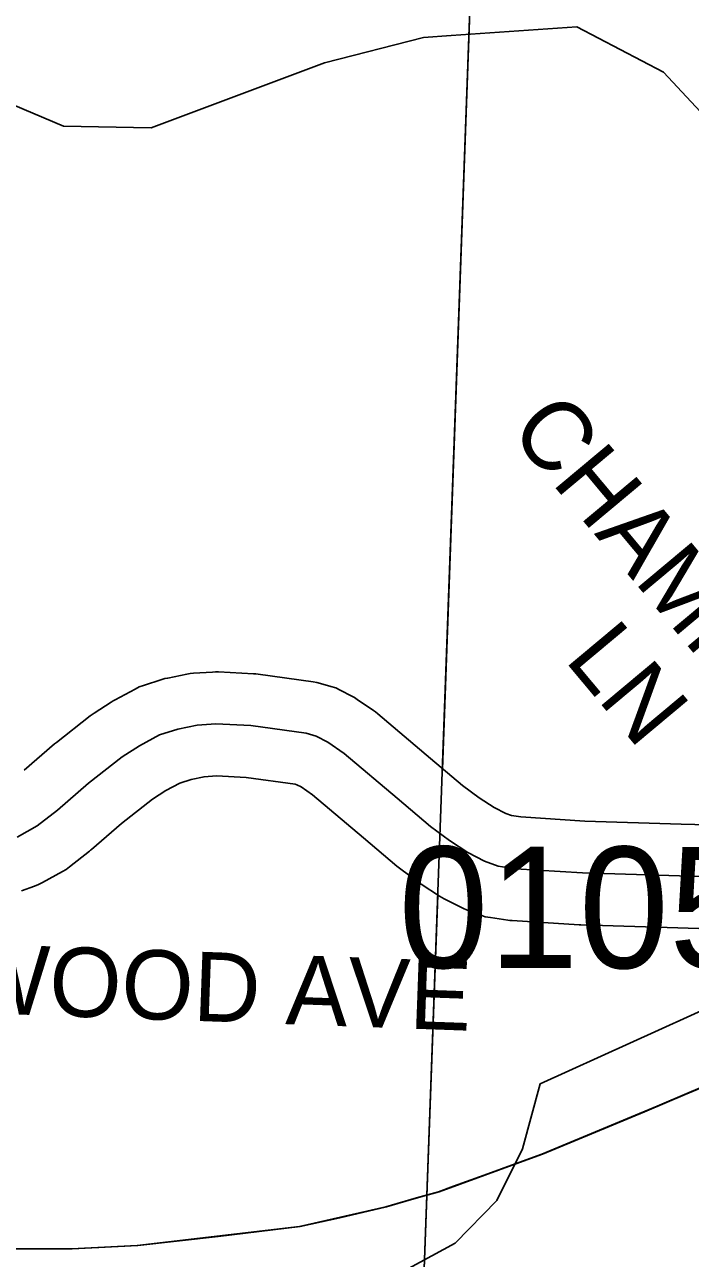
# Model space of a CAD drawing. Extents: x -132.8 to -73.3, y -60 to -26.
# Drawn here: x -87.459 to -87.075, y -52.137 to -51.425 of the extents above; entities that cross this region are included whole.
import ezdxf

# ---------------------------------------------------------------- set-up
doc = ezdxf.new("R2010")
doc.units = 0
for name, color, linetype in [('tdCoHydroRiver', 7, 'Continuous'), ('tdCoPriCL', 7, 'Continuous'), ('tdCoPrimary', 7, 'Continuous'), ('tdCoPriNonDiv', 7, 'Continuous'), ('tdCoPriNonDivCL', 7, 'Continuous'), ('tdCoSecRdNmbr', 7, 'Continuous'), ('tdCoSecRdTxt', 7, 'Continuous'), ('tdCoSecRteBand', 7, 'Continuous'), ('tdCoSecRteCL', 7, 'Continuous'), ('tdCoSectLine', 7, 'Continuous'), ('tdCoSectLinePart', 7, 'Continuous'), ('tdCoSurfGravel', 7, 'Continuous')]:
    doc.layers.add(name, color=color, linetype=linetype)

msp = doc.modelspace()

# ---------------------------------------------------------------- linework, layer by layer
at = {"layer": 'tdCoHydroRiver'}
for points in [[(-86.81803, -51.8855), (-86.85686, -51.8532), (-86.88456, -51.81638), (-86.91984, -51.76364), (-86.92427, -51.74778), (-86.95634, -51.69195), (-86.96524, -51.6618), (-86.9683, -51.65701), (-86.97112, -51.6396), (-86.98483, -51.6141), (-86.99087, -51.59978), (-87.01511, -51.54725), (-87.04269, -51.50413), (-87.09063, -51.45273), (-87.14062, -51.42652), (-87.21309, -51.43157)], [(-87.21309, -51.43157), (-87.22912, -51.43269), (-87.28621, -51.44736), (-87.38636, -51.48486), (-87.43684, -51.48388), (-87.4838, -51.46404)], [(-86.81803, -51.8855), (-86.86396, -51.89408), (-86.88938, -51.90305), (-86.91948, -51.90878), (-86.93046, -51.90541), (-86.95561, -51.90019), (-86.99878, -51.92933), (-87.01019, -51.94803), (-87.03758, -51.97748), (-87.05833, -51.9897), (-87.16181, -52.0366), (-87.172, -52.07426), (-87.18677, -52.10395), (-87.21092, -52.12872), (-87.24441, -52.147), (-87.31904, -52.1708), (-87.42104, -52.22246), (-87.44995, -52.24871), (-87.46136, -52.26742)]]:
    msp.add_lwpolyline(points, dxfattribs=at)
at = {"layer": 'tdCoPriCL'}
msp.add_lwpolyline([(-87.47477, -52.13202), (-87.43236, -52.13202), (-87.41645, -52.1312), (-87.39438, -52.13005), (-87.34802, -52.12487), (-87.30067, -52.11895), (-87.27774, -52.11402), (-87.25086, -52.10761), (-87.23314, -52.10257), (-87.22052, -52.09898), (-87.2118, -52.0958), (-87.19414, -52.08936), (-87.17623, -52.08286), (-87.16084, -52.07728), (-87.10191, -52.05286), (-87.06664, -52.03782)], dxfattribs=at)
at = {"layer": 'tdCoPrimary'}
for points in [[(-87.4744, -52.13202), (-87.43198, -52.13202), (-87.394, -52.13005), (-87.34764, -52.12487), (-87.30029, -52.11895), (-87.27736, -52.11402), (-87.25048, -52.10761), (-87.23276, -52.10257), (-87.22014, -52.09898), (-87.19376, -52.08936), (-87.17585, -52.08286), (-87.16047, -52.07728), (-87.10153, -52.05286), (-87.06626, -52.03782)], [(-87.17585, -52.08286), (-87.16047, -52.07728), (-87.10153, -52.05286), (-87.06626, -52.03782)], [(-87.17585, -52.08286), (-87.16047, -52.07728), (-87.10153, -52.05286), (-87.06626, -52.03782)], [(-87.23276, -52.10257), (-87.22014, -52.09898), (-87.19376, -52.08936), (-87.17585, -52.08286)], [(-87.23276, -52.10257), (-87.22014, -52.09898), (-87.19376, -52.08936), (-87.17585, -52.08286)], [(-87.94619, -52.13517), (-87.89721, -52.13465), (-87.83666, -52.134), (-87.72372, -52.13252), (-87.64603, -52.13104), (-87.57304, -52.13079), (-87.4744, -52.13202), (-87.43198, -52.13202), (-87.394, -52.13005), (-87.34764, -52.12487), (-87.30029, -52.11895), (-87.27736, -52.11402), (-87.25048, -52.10761), (-87.23276, -52.10257)], [(-87.94619, -52.13517), (-87.89721, -52.13465), (-87.83666, -52.134), (-87.72372, -52.13252), (-87.64603, -52.13104), (-87.57304, -52.13079), (-87.4744, -52.13202), (-87.43198, -52.13202), (-87.394, -52.13005), (-87.34764, -52.12487), (-87.30029, -52.11895), (-87.27736, -52.11402), (-87.25048, -52.10761), (-87.23276, -52.10257)]]:
    msp.add_lwpolyline(points, dxfattribs=at)
at = {"layer": 'tdCoPriNonDiv'}
msp.add_lwpolyline([(-88.33691, -52.1372), (-87.95171, -52.13523), (-87.64641, -52.13104), (-87.43236, -52.13202), (-87.39438, -52.13005), (-87.30067, -52.11895), (-87.25086, -52.10761), (-87.22052, -52.09898), (-87.16084, -52.07728), (-87.00696, -52.01316), (-86.94408, -51.988), (-86.9086, -51.97377), (-86.86204, -51.96008), (-86.81659, -51.95071), (-86.77178, -51.94569), (-86.76174, -51.94511), (-86.75168, -51.94483), (-86.61412, -51.94608), (-86.47922, -51.95027), (-86.368, -51.95274), (-86.17171, -51.95817), (-86.11809, -51.95939)], dxfattribs=at)
at = {"layer": 'tdCoPriNonDivCL'}
msp.add_lwpolyline([(-87.47477, -52.13202), (-87.43236, -52.13202), (-87.39438, -52.13005), (-87.34802, -52.12487), (-87.30067, -52.11895), (-87.27774, -52.11402), (-87.25086, -52.10761), (-87.23314, -52.10257), (-87.22052, -52.09898), (-87.19414, -52.08936), (-87.17623, -52.08286), (-87.16084, -52.07728), (-87.10191, -52.05286), (-87.06664, -52.03782)], dxfattribs=at)
msp.add_lwpolyline([(-87.47477, -52.13202), (-87.43236, -52.13202), (-87.39438, -52.13005), (-87.34802, -52.12487), (-87.30067, -52.11895), (-87.27774, -52.11402), (-87.25086, -52.10761), (-87.23314, -52.10257), (-87.22052, -52.09898), (-87.19414, -52.08936), (-87.17623, -52.08286), (-87.16084, -52.07728), (-87.10191, -52.05286), (-87.06664, -52.03782)], dxfattribs=at)
at = {"layer": 'tdCoSecRteBand'}
for points in [[(-87.45951, -51.85557), (-87.44202, -51.84048), (-87.44149, -51.84002), (-87.44094, -51.83959), (-87.42146, -51.8243), (-87.42041, -51.82348), (-87.41929, -51.82275), (-87.40942, -51.81634), (-87.40832, -51.81562), (-87.40716, -51.815), (-87.39557, -51.80884), (-87.39326, -51.80761), (-87.39077, -51.8068), (-87.38017, -51.80335), (-87.37849, -51.8028), (-87.37676, -51.80245), (-87.36566, -51.80023), (-87.36376, -51.79985), (-87.36182, -51.79972), (-87.35097, -51.79898), (-87.34922, -51.79886), (-87.34747, -51.79895), (-87.32725, -51.79993), (-87.3259, -51.8), (-87.32456, -51.80019), (-87.29275, -51.80463), (-87.29059, -51.80493), (-87.2885, -51.80554), (-87.28258, -51.80726), (-87.27977, -51.80808), (-87.27717, -51.80943), (-87.27051, -51.81288), (-87.26889, -51.81373), (-87.26738, -51.81476), (-87.25801, -51.82117), (-87.25674, -51.82204), (-87.25556, -51.82303), (-87.22499, -51.84892), (-87.20655, -51.86452), (-87.19697, -51.87155), (-87.18836, -51.87715), (-87.18166, -51.88059), (-87.17835, -51.88183), (-87.17288, -51.88265), (-87.13593, -51.88501), (-87.08044, -51.88672), (-87.08043, -51.88672), (-87.08042, -51.88672), (-87.05699, -51.88746)], [(-87.0643, -51.94726), (-87.0823, -51.94669), (-87.13827, -51.94496), (-87.13876, -51.94495), (-87.13925, -51.94492), (-87.17797, -51.94245), (-87.17924, -51.94237), (-87.18051, -51.94218), (-87.19037, -51.9407), (-87.1935, -51.94023), (-87.19646, -51.93912), (-87.20435, -51.93616), (-87.20597, -51.93556), (-87.2075, -51.93477), (-87.21712, -51.92984), (-87.2185, -51.92913), (-87.2198, -51.92828), (-87.23041, -51.92138), (-87.23111, -51.92092), (-87.23178, -51.92043), (-87.24287, -51.91229), (-87.24372, -51.91167), (-87.24451, -51.911), (-87.26375, -51.89472), (-87.26375, -51.89472), (-87.26376, -51.89472), (-87.29316, -51.86982), (-87.29975, -51.86531), (-87.30219, -51.86404), (-87.3032, -51.86375), (-87.33152, -51.8598), (-87.34864, -51.85896), (-87.3558, -51.85945), (-87.36327, -51.86094), (-87.36971, -51.86304), (-87.37783, -51.86736), (-87.38547, -51.87233), (-87.40335, -51.88636), (-87.42082, -51.90144), (-87.42133, -51.90188), (-87.42186, -51.9023), (-87.43346, -51.91142), (-87.43536, -51.91293), (-87.43749, -51.9141), (-87.44908, -51.92051), (-87.45124, -51.92171), (-87.45357, -51.92254), (-87.46122, -51.92525)]]:
    msp.add_lwpolyline(points, dxfattribs=at)
at = {"layer": 'tdCoSecRteCL'}
msp.add_lwpolyline([(-87.4636, -51.89426), (-87.45201, -51.88785), (-87.44042, -51.87873), (-87.42242, -51.86319), (-87.40294, -51.8479), (-87.39307, -51.84149), (-87.38148, -51.83532), (-87.37088, -51.83187), (-87.35978, -51.82965), (-87.34893, -51.82891), (-87.32871, -51.8299), (-87.2969, -51.83434), (-87.29098, -51.83606), (-87.28432, -51.83952), (-87.27495, -51.84593), (-87.24437, -51.87182), (-87.22513, -51.8881), (-87.21404, -51.89624), (-87.20343, -51.90314), (-87.19382, -51.90807), (-87.18592, -51.91103), (-87.17606, -51.91251), (-87.13734, -51.91498), (-87.08136, -51.9167), (-87.05793, -51.91744)], dxfattribs=at)
at = {"layer": 'tdCoSectLine'}
msp.add_lwpolyline([(-87.22942, -52.16472), (-87.19576, -51.23573)], dxfattribs=at)
at = {"layer": 'tdCoSectLinePart'}
for points in [[(-87.21819, -51.855), (-87.19576, -51.23573)], [(-87.22942, -52.16472), (-87.22083, -51.92769)]]:
    msp.add_lwpolyline(points, dxfattribs=at)
at = {"layer": 'tdCoSurfGravel'}
msp.add_lwpolyline([(-87.4636, -51.89426), (-87.45201, -51.88785), (-87.44042, -51.87873), (-87.42242, -51.86319), (-87.40294, -51.8479), (-87.39307, -51.84149), (-87.38148, -51.83532), (-87.37088, -51.83187), (-87.35978, -51.82965), (-87.34893, -51.82891), (-87.32871, -51.8299), (-87.2969, -51.83434), (-87.29098, -51.83606), (-87.28432, -51.83952), (-87.27495, -51.84593), (-87.24437, -51.87182), (-87.22513, -51.8881), (-87.21404, -51.89624), (-87.20343, -51.90314), (-87.19382, -51.90807), (-87.18592, -51.91103), (-87.17606, -51.91251), (-87.13734, -51.91498), (-87.08136, -51.9167), (-87.05793, -51.91744)], dxfattribs=at)

# ---------------------------------------------------------------- texts
at = {"layer": 'tdCoSecRdNmbr'}
msp.add_text('0105', height=0.07, rotation=359.93462, dxfattribs=at).set_placement((-87.24365, -51.96973))
at = {"layer": 'tdCoSecRdTxt'}
for s, rotation, p in [('CHAMPION', 309.91065, (-87.18046, -51.65988)), ('LN', 309.91065, (-87.14824, -51.79191)), ('CHERRYWOOD AVE', 357.94239, (-87.72184, -51.98738))]:
    msp.add_text(s, height=0.04, rotation=rotation, dxfattribs=at).set_placement(p)

doc.saveas('drawing.dxf')
